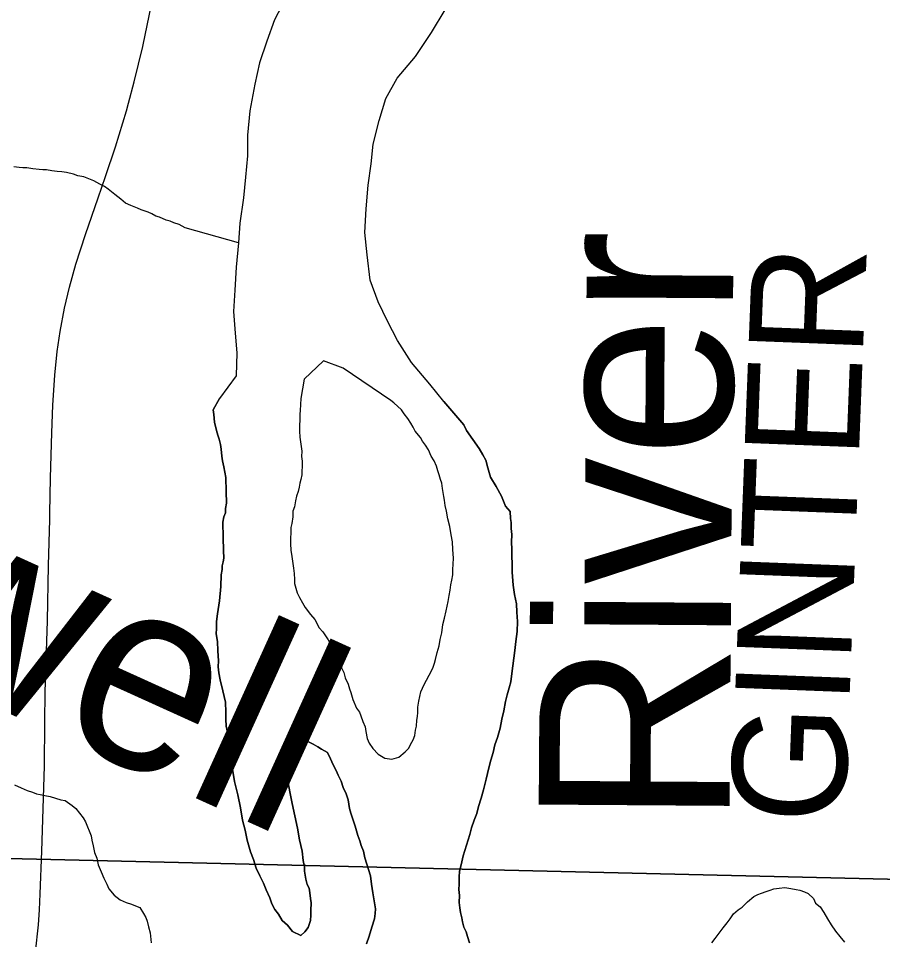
# Model space of a CAD drawing. Extents: x 2.4 to 73.1, y 4.5 to 25.6.
# Drawn here: x 48.1138 to 48.3282, y 21.5419 to 21.7704 of the extents above; entities that cross this region are included whole.
import ezdxf

# ---------------------------------------------------------------- set-up
doc = ezdxf.new("R2010")
doc.units = 0
for name, color, linetype in [('GM_X_Major_River', 7, 'Continuous'), ('GM_X_Major_River_Text', 7, 'Continuous'), ('GM_X_Minor_River', 7, 'Continuous'), ('GM_X_Minor_River_Text', 7, 'Continuous'), ('GM_X_Section', 7, 'Continuous'), ('GM_X_State_Route', 7, 'Continuous'), ('GM_X_Township_Road_Text', 7, 'Continuous')]:
    doc.layers.add(name, color=color, linetype=linetype)

msp = doc.modelspace()

# ---------------------------------------------------------------- linework, layer by layer
at = {"layer": 'GM_X_Major_River'}
for points in [[(48.1801, 21.77549), (48.17729, 21.77006), (48.17544, 21.7648), (48.17358, 21.75935), (48.17248, 21.75407), (48.17116, 21.74746), (48.17061, 21.7414), (48.17066, 21.73628), (48.17013, 21.73098), (48.16961, 21.72587), (48.16868, 21.71964), (48.16835, 21.71471), (48.1678, 21.70866), (48.16745, 21.70297), (48.16711, 21.69767), (48.16753, 21.69235), (48.16796, 21.6874), (48.1678, 21.68171), (48.16366, 21.67614)], [(48.21932, 21.67536), (48.2159, 21.67963), (48.21131, 21.68507), (48.20786, 21.69048), (48.20534, 21.69529), (48.20301, 21.7001), (48.20108, 21.70546), (48.2003, 21.71175), (48.1997, 21.71727), (48.20006, 21.72314), (48.2006, 21.729), (48.20132, 21.7343), (48.20183, 21.73922), (48.20332, 21.74506), (48.20499, 21.75052), (48.20779, 21.75556), (48.2123, 21.76094), (48.21626, 21.7669), (48.21964, 21.7725)], [(48.20622, 21.67562), (48.1944, 21.68364), (48.18952, 21.68548), (48.18465, 21.68087), (48.18383, 21.6761)], [(48.16366, 21.67614), (48.16214, 21.6733), (48.1623, 21.67215), (48.16243, 21.67025)], [(48.16243, 21.67025), (48.1623, 21.67215), (48.16214, 21.6733), (48.16366, 21.67614)], [(48.18383, 21.6761), (48.18366, 21.67316), (48.18363, 21.67221), (48.18358, 21.67088), (48.18354, 21.66936), (48.18349, 21.66803), (48.18364, 21.6665), (48.1841, 21.66306), (48.18406, 21.66173), (48.18421, 21.66059), (48.18417, 21.65925), (48.18413, 21.65811), (48.1841, 21.65716), (48.18387, 21.65603), (48.18365, 21.65509), (48.18343, 21.65414), (48.18321, 21.65301), (48.18279, 21.65188), (48.18256, 21.65075), (48.18232, 21.64923), (48.18191, 21.64811), (48.18186, 21.64677), (48.18162, 21.64507), (48.1814, 21.64413), (48.18136, 21.6428), (48.18131, 21.64147), (48.18127, 21.64014), (48.18141, 21.63842), (48.18157, 21.63746), (48.18172, 21.63632), (48.18187, 21.63517), (48.18203, 21.63402), (48.18217, 21.63269), (48.18232, 21.63116), (48.18229, 21.63021), (48.18263, 21.62906), (48.18298, 21.62791), (48.18351, 21.62675), (48.18423, 21.62539), (48.18495, 21.62423), (48.18623, 21.62247), (48.18733, 21.62129), (48.18841, 21.61916), (48.18933, 21.61818), (48.1906, 21.61624), (48.19132, 21.61507), (48.19205, 21.61391), (48.19258, 21.61256), (48.19399, 21.60928), (48.19453, 21.60812), (48.19487, 21.60678), (48.19558, 21.60523), (48.19592, 21.60408), (48.19627, 21.60312), (48.19679, 21.60139), (48.19767, 21.59926), (48.19841, 21.59829), (48.19876, 21.59733), (48.19928, 21.59598), (48.19981, 21.59463), (48.19997, 21.59348), (48.20029, 21.59176), (48.20083, 21.5906), (48.20173, 21.58924), (48.20302, 21.58786), (48.2047, 21.58686), (48.20641, 21.58661), (48.20814, 21.58712), (48.20971, 21.58841), (48.21069, 21.58932), (48.2111, 21.59026), (48.2117, 21.59138), (48.21212, 21.59251), (48.21235, 21.59383), (48.21258, 21.59478), (48.21262, 21.5963), (48.21284, 21.59724), (48.21287, 21.59819), (48.21292, 21.59952), (48.21316, 21.60104), (48.21338, 21.60217), (48.21361, 21.6033), (48.21443, 21.60518), (48.21625, 21.60854), (48.21666, 21.60948), (48.21707, 21.61042), (48.21729, 21.61136), (48.21773, 21.61306), (48.21816, 21.61476), (48.2184, 21.61627), (48.21884, 21.61797), (48.2191, 21.62005), (48.21952, 21.62156), (48.21996, 21.62345), (48.22042, 21.62572), (48.22066, 21.62723), (48.22089, 21.62856), (48.22112, 21.62988), (48.22135, 21.63101), (48.22158, 21.63234), (48.22162, 21.63367)], [(48.18383, 21.6761), (48.18366, 21.67316), (48.18363, 21.67221), (48.18358, 21.67088), (48.18354, 21.66936), (48.18349, 21.66803), (48.18364, 21.6665), (48.1841, 21.66306), (48.18406, 21.66173), (48.18421, 21.66059), (48.18417, 21.65925), (48.18413, 21.65811), (48.1841, 21.65716), (48.18387, 21.65603), (48.18365, 21.65509), (48.18343, 21.65414), (48.18321, 21.65301), (48.18279, 21.65188), (48.18256, 21.65075), (48.18232, 21.64923), (48.18191, 21.64811), (48.18186, 21.64677), (48.18162, 21.64507), (48.1814, 21.64413), (48.18136, 21.6428), (48.18131, 21.64147), (48.18127, 21.64014), (48.18141, 21.63842), (48.18157, 21.63746), (48.18172, 21.63632), (48.18187, 21.63517), (48.18203, 21.63402), (48.18217, 21.63269), (48.18232, 21.63116), (48.18229, 21.63021), (48.18263, 21.62906), (48.18298, 21.62791), (48.18351, 21.62675), (48.18423, 21.62539), (48.18495, 21.62423), (48.18623, 21.62247), (48.18733, 21.62129), (48.18841, 21.61916), (48.18933, 21.61818), (48.1906, 21.61624), (48.19132, 21.61507), (48.19205, 21.61391), (48.19258, 21.61256), (48.19399, 21.60928), (48.19453, 21.60812), (48.19487, 21.60678), (48.19558, 21.60523), (48.19592, 21.60408), (48.19627, 21.60312), (48.19679, 21.60139), (48.19767, 21.59926), (48.19841, 21.59829), (48.19876, 21.59733), (48.19928, 21.59598), (48.19981, 21.59463), (48.19997, 21.59348), (48.20029, 21.59176), (48.20083, 21.5906), (48.20173, 21.58924), (48.20302, 21.58786), (48.2047, 21.58686), (48.20641, 21.58661), (48.20814, 21.58712), (48.20971, 21.58841), (48.21069, 21.58932), (48.2111, 21.59026), (48.2117, 21.59138), (48.21212, 21.59251), (48.21235, 21.59383), (48.21258, 21.59478), (48.21262, 21.5963), (48.21284, 21.59724), (48.21287, 21.59819), (48.21292, 21.59952), (48.21316, 21.60104), (48.21338, 21.60217), (48.21361, 21.6033), (48.21443, 21.60518), (48.21625, 21.60854), (48.21666, 21.60948), (48.21707, 21.61042), (48.21729, 21.61136), (48.21773, 21.61306), (48.21816, 21.61476), (48.2184, 21.61627), (48.21884, 21.61797), (48.2191, 21.62005), (48.21952, 21.62156), (48.21996, 21.62345), (48.22042, 21.62572), (48.22066, 21.62723), (48.22089, 21.62856), (48.22112, 21.62988), (48.22135, 21.63101), (48.22158, 21.63234), (48.22162, 21.63367)], [(48.22162, 21.63367), (48.22167, 21.635), (48.22172, 21.63652), (48.22159, 21.63862), (48.22146, 21.64052), (48.22114, 21.64225), (48.22082, 21.64435), (48.22031, 21.64627), (48.21999, 21.64818), (48.21966, 21.64952), (48.21951, 21.65086), (48.21935, 21.65181), (48.21919, 21.65277), (48.21903, 21.65373), (48.21888, 21.65506), (48.21853, 21.65603), (48.21819, 21.65718), (48.21784, 21.65814), (48.21749, 21.6593), (48.21696, 21.66064), (48.21624, 21.66181), (48.21553, 21.66336), (48.2148, 21.66452), (48.21407, 21.6655), (48.21353, 21.66646), (48.21225, 21.66803), (48.21171, 21.669), (48.21117, 21.66997), (48.21044, 21.67113), (48.20953, 21.6723), (48.2088, 21.67328), (48.20695, 21.67505), (48.20622, 21.67562)], [(48.22162, 21.63367), (48.22167, 21.635), (48.22172, 21.63652), (48.22159, 21.63862), (48.22146, 21.64052), (48.22114, 21.64225), (48.22082, 21.64435), (48.22031, 21.64627), (48.21999, 21.64818), (48.21966, 21.64952), (48.21951, 21.65086), (48.21935, 21.65181), (48.21919, 21.65277), (48.21903, 21.65373), (48.21888, 21.65506), (48.21853, 21.65603), (48.21819, 21.65718), (48.21784, 21.65814), (48.21749, 21.6593), (48.21696, 21.66064), (48.21624, 21.66181), (48.21553, 21.66336), (48.2148, 21.66452), (48.21407, 21.6655), (48.21353, 21.66646), (48.21225, 21.66803), (48.21171, 21.669), (48.21117, 21.66997), (48.21044, 21.67113), (48.20953, 21.6723), (48.2088, 21.67328), (48.20695, 21.67505), (48.20622, 21.67562)], [(48.22571, 21.54108), (48.22519, 21.54262), (48.22485, 21.54377), (48.22431, 21.54493), (48.22397, 21.54627), (48.22381, 21.54723), (48.22348, 21.54857), (48.22332, 21.54972), (48.22317, 21.55105), (48.22323, 21.55277), (48.22309, 21.55429), (48.22313, 21.55562), (48.22319, 21.55733), (48.22323, 21.55885), (48.22366, 21.56036), (48.22412, 21.56263), (48.22581, 21.5679), (48.22624, 21.5696), (48.22687, 21.57148), (48.2275, 21.57317), (48.22793, 21.57487), (48.22857, 21.57694), (48.22921, 21.57901), (48.22986, 21.58165), (48.23053, 21.58448), (48.23097, 21.58637), (48.2316, 21.58825), (48.23204, 21.59014), (48.23267, 21.59202), (48.23332, 21.59428), (48.23377, 21.59655), (48.23422, 21.59863), (48.23467, 21.6009), (48.2351, 21.60259), (48.23554, 21.60429), (48.23597, 21.6058), (48.23623, 21.60788), (48.23648, 21.60978), (48.23673, 21.61167), (48.23698, 21.61357), (48.23724, 21.61584), (48.23751, 21.6183), (48.23759, 21.62078), (48.23747, 21.62306), (48.23735, 21.62516), (48.23685, 21.62746), (48.23654, 21.62975), (48.23627, 21.63299), (48.23633, 21.63508), (48.2362, 21.63699), (48.23626, 21.6387), (48.23612, 21.64042), (48.23618, 21.64232), (48.23604, 21.64384), (48.23609, 21.64536), (48.23593, 21.64632), (48.23579, 21.64804), (48.23469, 21.64941), (48.23363, 21.65191), (48.23237, 21.65424), (48.23092, 21.65657), (48.23024, 21.65887), (48.22973, 21.66079), (48.22901, 21.66215), (48.22811, 21.6637), (48.22501, 21.66818), (48.22429, 21.66953), (48.21932, 21.67536)], [(48.21932, 21.67536), (48.22429, 21.66953), (48.22501, 21.66818), (48.22811, 21.6637), (48.22901, 21.66215), (48.22973, 21.66079), (48.23024, 21.65887), (48.23092, 21.65657), (48.23237, 21.65424), (48.23363, 21.65191), (48.23469, 21.64941), (48.23579, 21.64804), (48.23593, 21.64632), (48.23609, 21.64536), (48.23604, 21.64384), (48.23618, 21.64232), (48.23612, 21.64042), (48.23626, 21.6387), (48.2362, 21.63699), (48.23633, 21.63508), (48.23627, 21.63299), (48.23654, 21.62975), (48.23685, 21.62746), (48.23735, 21.62516), (48.23747, 21.62306), (48.23759, 21.62078), (48.23751, 21.6183), (48.23724, 21.61584), (48.23698, 21.61357), (48.23673, 21.61167), (48.23648, 21.60978), (48.23623, 21.60788), (48.23597, 21.6058), (48.23554, 21.60429), (48.2351, 21.60259), (48.23467, 21.6009), (48.23422, 21.59863), (48.23377, 21.59655), (48.23332, 21.59428), (48.23267, 21.59202), (48.23204, 21.59014), (48.2316, 21.58825), (48.23097, 21.58637), (48.23053, 21.58448), (48.22986, 21.58165), (48.22921, 21.57901), (48.22857, 21.57694), (48.22793, 21.57487), (48.2275, 21.57317), (48.22687, 21.57148), (48.22624, 21.5696), (48.22581, 21.5679), (48.22412, 21.56263), (48.22366, 21.56036), (48.22323, 21.55885), (48.22319, 21.55733), (48.22313, 21.55562), (48.22309, 21.55429), (48.22323, 21.55277), (48.22317, 21.55105), (48.22332, 21.54972), (48.22348, 21.54857), (48.22381, 21.54723), (48.22397, 21.54627), (48.22431, 21.54493), (48.22485, 21.54377), (48.22519, 21.54262), (48.22571, 21.54108)], [(48.16243, 21.67025), (48.16293, 21.66814), (48.16328, 21.66698), (48.16363, 21.66602), (48.16396, 21.66468), (48.16412, 21.66353), (48.16425, 21.66182), (48.16441, 21.66067), (48.16474, 21.65914), (48.16522, 21.65646), (48.16531, 21.65303), (48.16541, 21.65017), (48.16517, 21.64885), (48.16514, 21.64771), (48.16473, 21.64677), (48.16449, 21.64545), (48.16456, 21.64164), (48.16465, 21.6384), (48.16478, 21.6365), (48.16456, 21.63555), (48.16434, 21.63461), (48.16431, 21.63366), (48.16407, 21.63233), (48.16398, 21.62948), (48.16368, 21.62588), (48.16319, 21.62266), (48.16294, 21.62077), (48.16289, 21.61906), (48.16285, 21.61773), (48.16317, 21.61581), (48.16328, 21.61353), (48.16339, 21.61105), (48.16335, 21.60953), (48.16349, 21.608), (48.16381, 21.60628), (48.16449, 21.60359), (48.16516, 21.60072), (48.16527, 21.59824), (48.16521, 21.59653), (48.16535, 21.59482), (48.16585, 21.59252), (48.16691, 21.58411), (48.16739, 21.58105), (48.16823, 21.57779), (48.16889, 21.57453), (48.16937, 21.57147), (48.17005, 21.56898), (48.17054, 21.56649), (48.1714, 21.56361), (48.1721, 21.56168), (48.17279, 21.55957), (48.17368, 21.55764), (48.17458, 21.55589), (48.17529, 21.55416), (48.17618, 21.55223), (48.1767, 21.55069), (48.17742, 21.54933), (48.17833, 21.54816), (48.17924, 21.54661), (48.18053, 21.54542), (48.18181, 21.54386), (48.18388, 21.54284), (48.18486, 21.54376), (48.18565, 21.54487), (48.18628, 21.54657), (48.18632, 21.5479), (48.18636, 21.54904), (48.18642, 21.55094), (48.18626, 21.55208), (48.18612, 21.55342), (48.18596, 21.55457), (48.18542, 21.55553), (48.18508, 21.55688), (48.18493, 21.55783), (48.18477, 21.55879), (48.1848, 21.55993), (48.18447, 21.56146), (48.18416, 21.56376), (48.18349, 21.56663), (48.18301, 21.5695), (48.18169, 21.57563), (48.18119, 21.57812), (48.18087, 21.57984), (48.18054, 21.58138), (48.1802, 21.58291), (48.18006, 21.58444), (48.1801, 21.58577), (48.18016, 21.58748), (48.18077, 21.5886), (48.18174, 21.58933), (48.1831, 21.59023), (48.18466, 21.59132), (48.18579, 21.59091), (48.18691, 21.5903), (48.18804, 21.58969), (48.18897, 21.58909), (48.19047, 21.58828), (48.19118, 21.58673), (48.19189, 21.58519), (48.19261, 21.58383), (48.19315, 21.58267)], [(48.19315, 21.58267), (48.19261, 21.58383), (48.19189, 21.58519), (48.19118, 21.58673), (48.19047, 21.58828), (48.18897, 21.58909), (48.18804, 21.58969), (48.18691, 21.5903), (48.18579, 21.59091), (48.18466, 21.59132), (48.1831, 21.59023), (48.18174, 21.58933), (48.18077, 21.5886), (48.18016, 21.58748), (48.1801, 21.58577), (48.18006, 21.58444), (48.1802, 21.58291), (48.18054, 21.58138), (48.18087, 21.57984), (48.18119, 21.57812), (48.18169, 21.57563), (48.18301, 21.5695), (48.18349, 21.56663), (48.18416, 21.56376), (48.18447, 21.56146), (48.1848, 21.55993), (48.18477, 21.55879), (48.18493, 21.55783), (48.18508, 21.55688), (48.18542, 21.55553), (48.18596, 21.55457), (48.18612, 21.55342), (48.18626, 21.55208), (48.18642, 21.55094), (48.18636, 21.54904), (48.18632, 21.5479), (48.18628, 21.54657), (48.18565, 21.54487), (48.18486, 21.54376), (48.18388, 21.54284), (48.18181, 21.54386), (48.18053, 21.54542), (48.17924, 21.54661), (48.17833, 21.54816), (48.17742, 21.54933), (48.1767, 21.55069), (48.17618, 21.55223), (48.17529, 21.55416), (48.17458, 21.55589), (48.17368, 21.55764), (48.17279, 21.55957), (48.1721, 21.56168), (48.1714, 21.56361), (48.17054, 21.56649), (48.17005, 21.56898), (48.16937, 21.57147), (48.16889, 21.57453), (48.16823, 21.57779), (48.16739, 21.58105), (48.16691, 21.58411), (48.16585, 21.59252), (48.16535, 21.59482), (48.16521, 21.59653), (48.16527, 21.59824), (48.16516, 21.60072), (48.16449, 21.60359), (48.16381, 21.60628), (48.16349, 21.608), (48.16335, 21.60953), (48.16339, 21.61105), (48.16328, 21.61353), (48.16317, 21.61581), (48.16285, 21.61773), (48.16289, 21.61906), (48.16294, 21.62077), (48.16319, 21.62266), (48.16368, 21.62588), (48.16398, 21.62948), (48.16407, 21.63233), (48.16431, 21.63366), (48.16434, 21.63461), (48.16456, 21.63555), (48.16478, 21.6365), (48.16465, 21.6384), (48.16456, 21.64164), (48.16449, 21.64545), (48.16473, 21.64677), (48.16514, 21.64771), (48.16517, 21.64885), (48.16541, 21.65017), (48.16531, 21.65303), (48.16522, 21.65646), (48.16474, 21.65914), (48.16441, 21.66067), (48.16425, 21.66182), (48.16412, 21.66353), (48.16396, 21.66468), (48.16363, 21.66602), (48.16328, 21.66698), (48.16293, 21.66814), (48.16243, 21.67025)], [(48.19315, 21.58267), (48.19386, 21.58113), (48.19438, 21.57959), (48.19509, 21.57804), (48.19562, 21.5765), (48.19593, 21.5744), (48.19627, 21.57325), (48.1968, 21.57171), (48.19731, 21.56998), (48.19766, 21.56883), (48.198, 21.56768), (48.19853, 21.56633), (48.19887, 21.56517), (48.1994, 21.56382), (48.19973, 21.5621), (48.20025, 21.56056), (48.20111, 21.55768), (48.20142, 21.55558), (48.20173, 21.55347), (48.20237, 21.54946), (48.20233, 21.54832), (48.2021, 21.54699), (48.20146, 21.54492), (48.20082, 21.54266), (48.20019, 21.54078)], [(48.20019, 21.54078), (48.20082, 21.54266), (48.20146, 21.54492), (48.2021, 21.54699), (48.20233, 21.54832), (48.20237, 21.54946), (48.20173, 21.55347), (48.20142, 21.55558), (48.20111, 21.55768), (48.20025, 21.56056), (48.19973, 21.5621), (48.1994, 21.56382), (48.19887, 21.56517), (48.19853, 21.56633), (48.198, 21.56768), (48.19766, 21.56883), (48.19731, 21.56998), (48.1968, 21.57171), (48.19627, 21.57325), (48.19593, 21.5744), (48.19562, 21.5765), (48.19509, 21.57804), (48.19438, 21.57959), (48.19386, 21.58113), (48.19315, 21.58267)]]:
    msp.add_lwpolyline(points, dxfattribs=at)
at = {"layer": 'GM_X_Minor_River'}
for points in [[(48.16835, 21.71471), (48.15517, 21.71848), (48.15368, 21.71928), (48.15236, 21.71969), (48.15142, 21.7201), (48.15047, 21.72031), (48.14878, 21.72111), (48.14784, 21.72133), (48.1469, 21.72192), (48.14596, 21.72232), (48.14427, 21.72294), (48.14333, 21.72334), (48.14164, 21.72395), (48.14032, 21.72455), (48.13921, 21.72553), (48.13772, 21.72671), (48.13604, 21.72808), (48.13511, 21.72868), (48.13398, 21.72927), (48.13248, 21.73007), (48.13004, 21.73108), (48.12853, 21.73131), (48.1274, 21.73172), (48.1257, 21.73214), (48.12456, 21.73236), (48.12342, 21.73239), (48.1221, 21.73261), (48.12078, 21.73284), (48.11983, 21.73286), (48.11888, 21.73288), (48.11737, 21.73311), (48.11585, 21.73334), (48.1149, 21.73336), (48.11395, 21.73339), (48.11263, 21.73361)], [(48.11278, 21.58027), (48.11447, 21.57947), (48.11597, 21.57886), (48.11729, 21.57845), (48.11823, 21.57804), (48.11917, 21.57783), (48.12031, 21.57761), (48.12163, 21.57739), (48.12295, 21.57697), (48.12427, 21.57656), (48.12541, 21.57634), (48.12709, 21.57516), (48.12802, 21.57438), (48.12894, 21.57321), (48.12986, 21.57205), (48.1304, 21.57109), (48.13184, 21.56763), (48.132, 21.56649), (48.13234, 21.56515), (48.13268, 21.56343), (48.13322, 21.56209), (48.13355, 21.56037), (48.13427, 21.55865), (48.13499, 21.55711), (48.13571, 21.55557), (48.13625, 21.55442), (48.13754, 21.55287), (48.13903, 21.55169), (48.14054, 21.55108), (48.14186, 21.55067), (48.1428, 21.55026), (48.14393, 21.54985), (48.14484, 21.54831), (48.14538, 21.54735), (48.14574, 21.54639), (48.14609, 21.54505), (48.14643, 21.54352), (48.14674, 21.54105)], [(48.28588, 21.54102), (48.28667, 21.54214), (48.28766, 21.54344), (48.28864, 21.54474), (48.28963, 21.54604), (48.29042, 21.54697), (48.29121, 21.54828), (48.29238, 21.5492), (48.29335, 21.54993), (48.29472, 21.55122), (48.29628, 21.55251), (48.29724, 21.55305), (48.2982, 21.5534), (48.29935, 21.55375), (48.30031, 21.5541), (48.30127, 21.55445), (48.3026, 21.55461), (48.30394, 21.55476), (48.30545, 21.55452), (48.30677, 21.5543), (48.30772, 21.55408), (48.30884, 21.55367), (48.30978, 21.55326), (48.31108, 21.55208), (48.31161, 21.55092), (48.31272, 21.54994), (48.31363, 21.54859), (48.31454, 21.54704), (48.31544, 21.54549), (48.31654, 21.54394), (48.31764, 21.54258), (48.31874, 21.54121)]]:
    msp.add_lwpolyline(points, dxfattribs=at)
at = {"layer": 'GM_X_Section'}
for points in [[(48.09283, 22.06235), (48.5925, 22.05433), (48.57937, 21.55093), (48.07944, 21.56274)], [(48.0766, 21.56261), (48.07944, 21.56274), (48.57937, 21.55093), (48.56812, 21.03025), (48.0642, 21.04105)]]:
    msp.add_lwpolyline(points, close=True, dxfattribs=at)
at = {"layer": 'GM_X_State_Route'}
for points in [[(48.14475, 21.76388), (48.14618, 21.77101), (48.14824, 21.78138), (48.14907, 21.78503), (48.15023, 21.78925), (48.15135, 21.79251), (48.15254, 21.79542), (48.15392, 21.79823), (48.15565, 21.80122), (48.15789, 21.80461), (48.16014, 21.80762), (48.16313, 21.81122), (48.17045, 21.81946), (48.17075, 21.81979)], [(48.1411, 21.74939), (48.14253, 21.75466), (48.14465, 21.7634), (48.14475, 21.76388)], [(48.12157, 21.64766), (48.12175, 21.65638), (48.12206, 21.66757), (48.12234, 21.67441), (48.12281, 21.68187), (48.12338, 21.68777), (48.1241, 21.69271), (48.1252, 21.69853), (48.12644, 21.70369), (48.12805, 21.70939), (48.13042, 21.71681), (48.13356, 21.7259), (48.13539, 21.73121), (48.13787, 21.73857), (48.14058, 21.74747), (48.1411, 21.74939)], [(48.11804, 21.53871), (48.11872, 21.5455), (48.11899, 21.54921), (48.1192, 21.55323), (48.11961, 21.56379), (48.12022, 21.58491), (48.12036, 21.59578), (48.12045, 21.60324), (48.12095, 21.62096), (48.12124, 21.63463), (48.12153, 21.64612), (48.12157, 21.64766)]]:
    msp.add_lwpolyline(points, dxfattribs=at)

# ---------------------------------------------------------------- texts
at = {"layer": 'GM_X_Major_River_Text'}
msp.add_text('River', height=0.047379, rotation=89.6069, dxfattribs=at).set_placement((48.29023, 21.56983))
at = {"layer": 'GM_X_Minor_River_Text'}
msp.add_text('Powell', height=0.047373, rotation=335.6205, dxfattribs=at).set_placement((48.0096, 21.64409))
at = {"layer": 'GM_X_Township_Road_Text'}
msp.add_text('GINTER', height=0.028409, rotation=87.79, dxfattribs=at).set_placement((48.31881, 21.5702))

doc.saveas('drawing.dxf')
